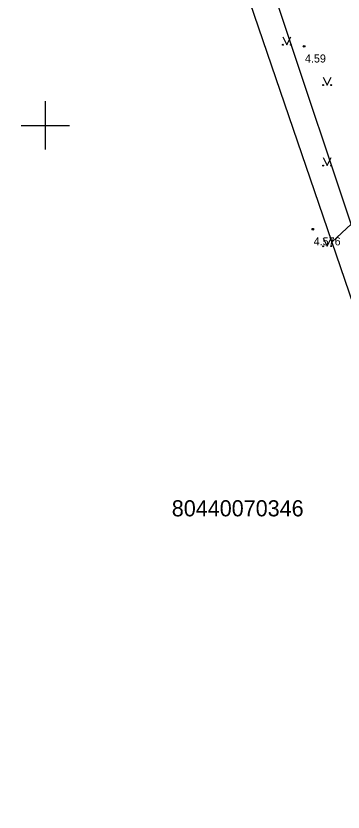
# Model space of a CAD drawing. Extents: x 519536 to 519949, y 326041 to 326519.
# Drawn here: x 519598.18 to 519618.48, y 326257.39 to 326306.79 of the extents above; entities that cross this region are included whole.
import ezdxf

# ---------------------------------------------------------------- set-up
doc = ezdxf.new("R2010")
doc.units = 0
for name, color, linetype in [('GEOD_ELEM_####_####_#', 7, 'Continuous'), ('RAMI_UZMR_####_####_#', 7, 'Continuous'), ('RELJ_AATZ_####_TKST_#', 7, 'Continuous'), ('RELJ_ELEM_####_####_#', 7, 'Continuous'), ('RELJ_HORZ_PAMT_####_#', 7, 'Continuous'), ('ROBZ_UZMR_####_####_#', 7, 'Continuous'), ('ROBZ_UZMR_####_TKST_#', 7, 'Continuous'), ('SAKT_VADV_PKAB_####_#', 7, 'Continuous'), ('TERT_ELEM_####_####_#', 7, 'Continuous')]:
    doc.layers.add(name, color=color, linetype=linetype)

msp = doc.modelspace()

# ---------------------------------------------------------------- linework, layer by layer
at = {"layer": 'GEOD_ELEM_####_####_#'}
for p, q in [((519600, 326301.5), (519600, 326300)), ((519598.5, 326300), (519600, 326300)), ((519600, 326300), (519600, 326298.5)), ((519600, 326300), (519601.5, 326300))]:
    msp.add_line(p, q, dxfattribs=at)
at = {"layer": 'RAMI_UZMR_####_####_#'}
msp.add_lwpolyline([(519720.513, 326144.604), (519669.064, 326119.018), (519667.491, 326117.773), (519659.343, 326134.977), (519672.997, 326134.231), (519676.059, 326174.512), (519662.786, 326184.772), (519662.359, 326195.553), (519640.272, 326217.733), (519626.848, 326230.605), (519625.448, 326232.202), (519636.536, 326238.028), (519608.178, 326320.927), (519604.881, 326332.267), (519606.632, 326340.411), (519606.503, 326354.123), (519598.183, 326371.842)], dxfattribs=at)
at = {"layer": 'RELJ_ELEM_####_####_#'}
for centre in [(519616.067, 326304.899), (519616.608, 326293.554)]:
    msp.add_circle(centre, 0.05, dxfattribs=at)
at = {"layer": 'RELJ_HORZ_PAMT_####_#'}
msp.add_spline([(519611.476, 326332.861), (519611.251, 326332.761), (519611.11, 326332.689), (519610.97, 326332.61), (519610.698, 326332.407), (519610.498, 326332.166), (519610.29, 326331.591), (519610.271, 326331.237), (519610.289, 326330.876), (519610.35, 326330.52), (519610.461, 326330.179), (519611.574, 326327.565), (519611.716, 326327.243), (519611.968, 326326.629), (519612.233, 326326.024), (519612.556, 326325.432), (519612.753, 326325.141), (519612.98, 326324.854), (519613.311, 326324.551), (519613.494, 326324.449), (519613.694, 326324.385), (519613.954, 326324.391), (519614.215, 326324.473), (519614.477, 326324.569), (519614.738, 326324.615), (519615.264, 326324.611), (519615.791, 326324.596), (519616.849, 326324.498), (519617.906, 326324.26), (519618.432, 326324.07), (519618.695, 326323.953), (519618.957, 326323.82), (519619.258, 326323.599), (519619.479, 326323.32), (519619.78, 326322.66), (519620.054, 326321.976), (519620.359, 326321.53), (519620.496, 326321.405), (519620.965, 326321.019), (519621.449, 326320.657), (519621.697, 326320.516), (519621.956, 326320.411), (519622.488, 326320.359), (519623.418, 326320.514), (519624.348, 326320.7), (519626.208, 326321.102), (519626.362, 326321.156), (519626.439, 326321.177), (519626.476, 326321.179), (519626.513, 326321.173), (519626.841, 326320.945), (519627.051, 326320.553), (519627.21, 326320.093), (519627.29, 326319.866), (519627.381, 326319.657), (519627.557, 326319.285), (519627.715, 326318.907), (519628.01, 326318.147), (519628.534, 326317.03), (519628.644, 326316.851), (519628.764, 326316.675), (519629.126, 326316.376), (519629.569, 326316.195), (519629.978, 326316.064), (519630.391, 326315.956), (519631.006, 326315.857), (519631.631, 326315.813), (519632.257, 326315.756), (519632.567, 326315.701), (519632.874, 326315.618), (519633.336, 326315.402), (519633.731, 326315.089), (519634.079, 326314.695), (519634.241, 326314.473), (519634.399, 326314.236), (519635.075, 326313.057), (519635.571, 326311.875), (519635.862, 326310.688), (519635.922, 326310.092), (519635.921, 326309.493), (519635.869, 326309.191), (519635.772, 326308.888), (519635.666, 326308.585), (519635.589, 326308.282), (519635.528, 326307.985), (519635.335, 326307.066), (519635.336, 326306.45), (519635.417, 326306.146), (519635.484, 326305.996), (519635.571, 326305.848), (519636.139, 326305.222), (519636.819, 326304.81), (519637.563, 326304.565), (519637.945, 326304.489), (519638.325, 326304.437), (519638.962, 326304.444), (519639.065, 326304.462)], degree=3, dxfattribs=at)
at = {"layer": 'ROBZ_UZMR_####_####_#'}
msp.add_line((519637.6, 326237.884), (519606.9, 326330.17), dxfattribs=at)
at = {"layer": 'SAKT_VADV_PKAB_####_#'}
msp.add_lwpolyline([(519617.807, 326292.779), (519667.233, 326338.759)], dxfattribs=at)
at = {"layer": 'TERT_ELEM_####_####_#'}
for p, q in [((519614.75, 326305.5), (519615, 326305)), ((519615, 326305), (519615.25, 326305.5)), ((519617.25, 326303), (519617.5, 326302.5)), ((519617.5, 326302.5), (519617.75, 326303)), ((519617.25, 326298), (519617.5, 326297.5)), ((519617.5, 326297.5), (519617.75, 326298)), ((519617.25, 326293), (519617.5, 326292.5)), ((519617.5, 326292.5), (519617.75, 326293))]:
    msp.add_line(p, q, dxfattribs=at)
for centre, radius in [((519614.75, 326305), 0.028), ((519615.25, 326305), 0.0263), ((519617.25, 326302.5), 0.028), ((519617.75, 326302.5), 0.0263), ((519617.25, 326297.5), 0.028), ((519617.75, 326297.5), 0.0263), ((519617.25, 326292.5), 0.028), ((519617.75, 326292.5), 0.0263)]:
    msp.add_circle(centre, radius, dxfattribs=at)

# ---------------------------------------------------------------- texts
at = {"layer": 'RELJ_AATZ_####_TKST_#'}
for s, p in [('4.59', (519616.117, 326303.899)), ('4.576', (519616.658, 326292.554))]:
    msp.add_text(s, height=0.5, dxfattribs=at).set_placement(p)
at = {"layer": 'ROBZ_UZMR_####_TKST_#'}
msp.add_text('80440070346', height=1, dxfattribs=at).set_placement((519607.855, 326275.738))

doc.saveas('drawing.dxf')
